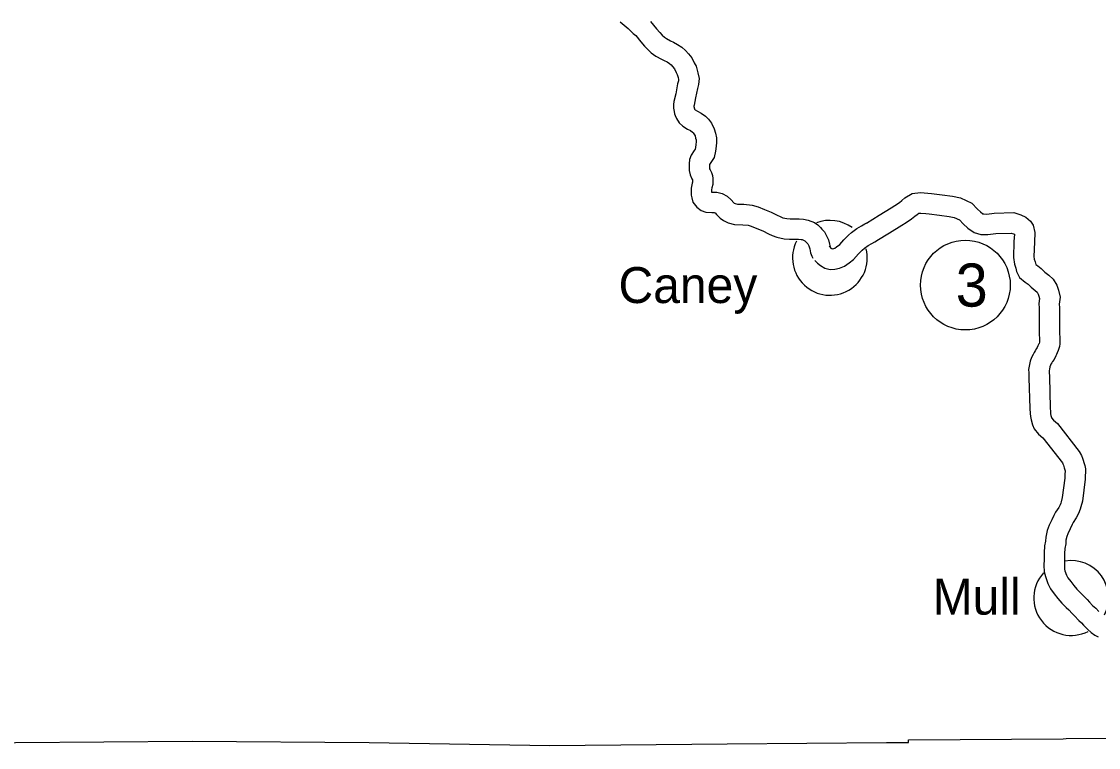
# Model space of a CAD drawing. Extents: x -939622 to -934245, y 1383184 to 1385301.
# Drawn here: x -935007.37 to -934959.86, y 1384141.25 to 1384173.25 of the extents above; entities that cross this region are included whole.
import ezdxf

# ---------------------------------------------------------------- set-up
doc = ezdxf.new("R2010")
doc.units = 0
for name, color, linetype in [('Level 10', 7, 'Continuous'), ('Level 2', 7, 'Continuous'), ('Level 24', 7, 'Continuous'), ('Level 27', 7, 'Continuous')]:
    doc.layers.add(name, color=color, linetype=linetype)

msp = doc.modelspace()

# ---------------------------------------------------------------- linework, layer by layer
at = {"layer": 'Level 10'}
for points in [[(-934980.969, 1384173.23), (-934980.61, 1384172.948), (-934980.381, 1384172.728), (-934980.277, 1384172.63), (-934980.043, 1384172.351), (-934979.881, 1384172.156), (-934979.741, 1384172.014), (-934979.594, 1384171.867), (-934979.39, 1384171.722), (-934979.132, 1384171.592), (-934979.015, 1384171.536), (-934978.888, 1384171.467), (-934978.779, 1384171.397), (-934978.719, 1384171.344), (-934978.647, 1384171.26), (-934978.57, 1384171.162), (-934978.492, 1384171.001), (-934978.443, 1384170.919), (-934978.406, 1384170.787), (-934978.389, 1384170.694), (-934978.395, 1384170.63), (-934978.429, 1384170.498), (-934978.513, 1384170.063), (-934978.587, 1384169.72), (-934978.607, 1384169.585), (-934978.608, 1384169.436), (-934978.585, 1384169.278), (-934978.559, 1384169.182), (-934978.537, 1384169.108), (-934978.481, 1384168.972), (-934978.356, 1384168.778), (-934978.199, 1384168.641), (-934977.995, 1384168.51), (-934977.866, 1384168.444), (-934977.775, 1384168.377), (-934977.734, 1384168.339), (-934977.707, 1384168.302), (-934977.66, 1384168.204), (-934977.632, 1384168.103), (-934977.615, 1384168.029), (-934977.616, 1384167.946), (-934977.622, 1384167.825), (-934977.636, 1384167.701), (-934977.658, 1384167.621), (-934977.696, 1384167.559), (-934977.825, 1384167.359), (-934977.906, 1384167.167), (-934977.919, 1384166.977), (-934977.92, 1384166.89), (-934977.918, 1384166.689), (-934977.878, 1384166.492), (-934977.806, 1384166.32), (-934977.776, 1384166.266), (-934977.777, 1384166.204), (-934977.776, 1384166.175), (-934977.791, 1384166.12), (-934977.832, 1384165.905), (-934977.829, 1384165.778), (-934977.827, 1384165.602), (-934977.797, 1384165.48), (-934977.749, 1384165.283), (-934977.582, 1384165.063), (-934977.395, 1384164.927), (-934977.176, 1384164.844), (-934976.922, 1384164.829), (-934976.815, 1384164.826), (-934976.784, 1384164.818), (-934976.774, 1384164.813), (-934976.71, 1384164.75), (-934976.55, 1384164.585), (-934976.41, 1384164.476), (-934976.2, 1384164.375), (-934975.911, 1384164.297), (-934975.547, 1384164.293), (-934975.314, 1384164.272), (-934975.189, 1384164.231), (-934974.932, 1384164.127), (-934974.666, 1384164.019), (-934974.415, 1384163.894), (-934974.249, 1384163.825), (-934974.056, 1384163.742), (-934973.733, 1384163.672), (-934973.496, 1384163.655), (-934973.302, 1384163.653), (-934973.098, 1384163.651), (-934972.98, 1384163.646), (-934972.929, 1384163.635), (-934972.821, 1384163.59), (-934972.786, 1384163.553), (-934972.727, 1384163.489), (-934972.688, 1384163.446), (-934972.643, 1384163.368), (-934972.624, 1384163.325), (-934972.598, 1384163.224), (-934972.56, 1384163.054), (-934972.502, 1384162.911), (-934972.456, 1384162.823)], [(-934979.621, 1384173.248), (-934979.352, 1384172.928), (-934979.212, 1384172.76), (-934979.102, 1384172.647), (-934979.012, 1384172.558), (-934978.924, 1384172.495), (-934978.735, 1384172.4), (-934978.607, 1384172.339), (-934978.43, 1384172.242), (-934978.235, 1384172.117), (-934978.075, 1384171.976), (-934977.951, 1384171.831), (-934977.804, 1384171.644), (-934977.7, 1384171.431), (-934977.607, 1384171.277), (-934977.528, 1384170.988), (-934977.482, 1384170.738), (-934977.504, 1384170.478), (-934977.551, 1384170.299), (-934977.631, 1384169.882), (-934977.701, 1384169.561), (-934977.708, 1384169.516), (-934977.708, 1384169.497), (-934977.703, 1384169.463), (-934977.694, 1384169.431), (-934977.688, 1384169.41), (-934977.679, 1384169.389), (-934977.668, 1384169.371), (-934977.658, 1384169.363), (-934977.547, 1384169.292), (-934977.39, 1384169.212), (-934977.201, 1384169.072), (-934977.058, 1384168.94), (-934976.931, 1384168.765), (-934976.813, 1384168.52), (-934976.76, 1384168.325), (-934976.714, 1384168.129), (-934976.716, 1384167.918), (-934976.725, 1384167.75), (-934976.75, 1384167.533), (-934976.822, 1384167.26), (-934976.936, 1384167.077), (-934977.019, 1384166.948), (-934977.02, 1384166.941), (-934977.02, 1384166.89), (-934977.019, 1384166.785), (-934977.014, 1384166.759), (-934976.992, 1384166.708), (-934976.929, 1384166.59), (-934976.892, 1384166.458), (-934976.876, 1384166.325), (-934976.877, 1384166.211), (-934976.873, 1384166.065), (-934976.914, 1384165.917), (-934976.93, 1384165.832), (-934976.929, 1384165.797), (-934976.928, 1384165.731), (-934976.881, 1384165.728), (-934976.694, 1384165.722), (-934976.468, 1384165.668), (-934976.239, 1384165.55), (-934976.071, 1384165.383), (-934975.947, 1384165.257), (-934975.932, 1384165.245), (-934975.886, 1384165.222), (-934975.786, 1384165.195), (-934975.503, 1384165.193), (-934975.131, 1384165.16), (-934974.879, 1384165.077), (-934974.593, 1384164.96), (-934974.297, 1384164.84), (-934974.042, 1384164.714), (-934973.897, 1384164.654), (-934973.779, 1384164.603), (-934973.606, 1384164.565), (-934973.459, 1384164.555), (-934973.293, 1384164.553), (-934973.072, 1384164.551), (-934972.872, 1384164.541), (-934972.666, 1384164.501), (-934972.395, 1384164.387), (-934972.241, 1384164.287), (-934972.13, 1384164.169), (-934972.059, 1384164.093), (-934971.954, 1384163.973), (-934971.841, 1384163.779), (-934971.772, 1384163.623), (-934971.723, 1384163.435), (-934971.698, 1384163.322), (-934971.685, 1384163.291), (-934971.661, 1384163.246)], [(-934970.101, 1384164.367), (-934969.542, 1384164.708), (-934968.999, 1384165.039), (-934968.838, 1384165.138), (-934968.642, 1384165.278), (-934968.528, 1384165.365), (-934968.398, 1384165.48), (-934968.083, 1384165.665), (-934967.718, 1384165.714), (-934967.385, 1384165.682), (-934967.224, 1384165.663), (-934966.759, 1384165.609), (-934966.307, 1384165.547), (-934965.951, 1384165.478), (-934965.451, 1384165.248), (-934965.202, 1384164.976), (-934965.066, 1384164.855), (-934964.955, 1384164.778), (-934964.917, 1384164.767), (-934964.784, 1384164.765), (-934964.46, 1384164.801), (-934963.594, 1384164.83), (-934963.287, 1384164.735), (-934963.061, 1384164.628), (-934962.861, 1384164.455), (-934962.739, 1384164.27), (-934962.666, 1384163.951), (-934962.688, 1384163.52), (-934962.707, 1384162.888), (-934962.692, 1384162.771), (-934962.649, 1384162.653), (-934962.619, 1384162.539), (-934962.541, 1384162.476), (-934962.381, 1384162.357), (-934962.229, 1384162.209), (-934962.056, 1384162.069), (-934961.866, 1384161.888), (-934961.704, 1384161.623), (-934961.628, 1384161.413), (-934961.548, 1384161.094), (-934961.587, 1384160.784), (-934961.583, 1384160.644)], [(-934969.632, 1384163.599), (-934969.073, 1384163.939), (-934968.529, 1384164.271), (-934968.34, 1384164.388), (-934968.108, 1384164.553), (-934967.956, 1384164.669), (-934967.866, 1384164.749), (-934967.784, 1384164.797), (-934967.7, 1384164.808), (-934967.482, 1384164.788), (-934967.33, 1384164.769), (-934966.872, 1384164.716), (-934966.454, 1384164.658), (-934966.228, 1384164.615), (-934965.992, 1384164.507), (-934965.834, 1384164.334), (-934965.625, 1384164.148), (-934965.349, 1384163.955), (-934965.05, 1384163.868), (-934964.74, 1384163.864), (-934964.394, 1384163.903), (-934963.715, 1384163.926), (-934963.614, 1384163.894), (-934963.572, 1384163.874), (-934963.571, 1384163.871), (-934963.587, 1384163.557), (-934963.609, 1384162.844), (-934963.571, 1384162.554), (-934963.509, 1384162.385), (-934963.47, 1384162.233), (-934963.35, 1384161.972), (-934963.091, 1384161.764), (-934962.967, 1384161.671), (-934962.827, 1384161.535), (-934962.65, 1384161.392), (-934962.572, 1384161.319), (-934962.52, 1384161.232), (-934962.49, 1384161.15), (-934962.462, 1384161.038), (-934962.489, 1384160.826), (-934962.482, 1384160.617)], [(-934971.737, 1384163.349), (-934971.666, 1384163.277), (-934971.627, 1384163.248), (-934971.598, 1384163.231), (-934971.531, 1384163.246), (-934971.496, 1384163.258), (-934971.413, 1384163.322), (-934971.277, 1384163.427), (-934971.097, 1384163.628), (-934970.892, 1384163.826), (-934970.757, 1384163.949), (-934970.524, 1384164.125), (-934970.311, 1384164.249), (-934970.172, 1384164.328), (-934970.082, 1384164.378), (-934969.979, 1384164.433)], [(-934972.38, 1384162.72), (-934972.261, 1384162.598), (-934972.121, 1384162.493), (-934971.929, 1384162.384), (-934971.691, 1384162.326), (-934971.484, 1384162.335), (-934971.283, 1384162.378), (-934971.059, 1384162.459), (-934970.864, 1384162.609), (-934970.662, 1384162.765), (-934970.448, 1384163.004), (-934970.278, 1384163.169), (-934970.183, 1384163.254), (-934970.024, 1384163.375), (-934969.862, 1384163.469), (-934969.73, 1384163.543), (-934969.651, 1384163.588), (-934969.555, 1384163.639)], [(-934962.482, 1384160.629), (-934962.479, 1384159.436), (-934962.463, 1384159.299), (-934962.464, 1384159.261), (-934962.466, 1384159.185), (-934962.465, 1384159.118), (-934962.465, 1384159.11), (-934962.48, 1384159.063), (-934962.491, 1384159.036), (-934962.538, 1384158.953), (-934962.566, 1384158.875), (-934962.589, 1384158.831), (-934962.657, 1384158.737), (-934962.7, 1384158.654), (-934962.747, 1384158.577), (-934962.814, 1384158.442), (-934962.867, 1384158.277), (-934962.904, 1384158.127), (-934962.946, 1384157.918), (-934962.935, 1384157.771), (-934962.926, 1384157.539), (-934962.89, 1384156.191), (-934962.874, 1384155.971), (-934962.865, 1384155.841), (-934962.834, 1384155.686), (-934962.777, 1384155.469), (-934962.69, 1384155.301), (-934962.504, 1384155.056), (-934962.311, 1384154.898), (-934961.451, 1384153.792), (-934961.426, 1384153.752), (-934961.406, 1384153.689), (-934961.382, 1384153.629), (-934961.367, 1384153.576), (-934961.342, 1384153.486), (-934961.334, 1384153.439), (-934961.333, 1384153.425), (-934961.35, 1384153.294), (-934961.351, 1384153.129), (-934961.455, 1384152.277), (-934961.508, 1384152.083), (-934961.521, 1384152.027), (-934961.554, 1384151.945), (-934961.614, 1384151.835), (-934961.75, 1384151.619), (-934961.826, 1384151.477), (-934961.915, 1384151.28), (-934962.036, 1384151.044), (-934962.129, 1384150.811), (-934962.187, 1384150.518), (-934962.2, 1384150.344), (-934962.239, 1384150.134), (-934962.263, 1384149.835), (-934962.259, 1384149.54), (-934962.265, 1384149.285), (-934962.25, 1384148.989), (-934962.203, 1384148.787), (-934962.093, 1384148.478), (-934961.97, 1384148.247), (-934961.811, 1384148.031), (-934961.655, 1384147.818), (-934961.471, 1384147.612), (-934961.282, 1384147.42), (-934961.172, 1384147.324), (-934961.014, 1384147.154), (-934960.913, 1384147.047), (-934960.733, 1384146.847), (-934960.603, 1384146.748), (-934960.521, 1384146.647), (-934960.334, 1384146.454), (-934960.184, 1384146.322), (-934960.016, 1384146.2), (-934959.876, 1384146.13)], [(-934961.582, 1384160.632), (-934961.579, 1384159.49), (-934961.561, 1384159.339), (-934961.564, 1384159.234), (-934961.566, 1384159.177), (-934961.565, 1384159.13), (-934961.564, 1384159.036), (-934961.579, 1384158.925), (-934961.634, 1384158.752), (-934961.681, 1384158.64), (-934961.716, 1384158.578), (-934961.74, 1384158.511), (-934961.822, 1384158.356), (-934961.89, 1384158.262), (-934961.916, 1384158.211), (-934961.958, 1384158.143), (-934961.978, 1384158.103), (-934962, 1384158.033), (-934962.025, 1384157.93), (-934962.039, 1384157.862), (-934962.036, 1384157.823), (-934962.026, 1384157.569), (-934961.991, 1384156.235), (-934961.977, 1384156.035), (-934961.971, 1384155.961), (-934961.957, 1384155.888), (-934961.932, 1384155.794), (-934961.927, 1384155.784), (-934961.851, 1384155.685), (-934961.662, 1384155.53), (-934960.707, 1384154.302), (-934960.602, 1384154.128), (-934960.56, 1384153.999), (-934960.529, 1384153.922), (-934960.5, 1384153.819), (-934960.462, 1384153.682), (-934960.437, 1384153.537), (-934960.43, 1384153.389), (-934960.451, 1384153.232), (-934960.452, 1384153.072), (-934960.569, 1384152.103), (-934960.636, 1384151.857), (-934960.662, 1384151.75), (-934960.739, 1384151.56), (-934960.837, 1384151.38), (-934960.971, 1384151.167), (-934961.018, 1384151.079), (-934961.104, 1384150.889), (-934961.216, 1384150.671), (-934961.262, 1384150.555), (-934961.294, 1384150.396), (-934961.306, 1384150.228), (-934961.345, 1384150.016), (-934961.362, 1384149.805), (-934961.359, 1384149.535), (-934961.364, 1384149.298), (-934961.355, 1384149.114), (-934961.338, 1384149.04), (-934961.268, 1384148.842), (-934961.207, 1384148.728), (-934961.085, 1384148.563), (-934960.954, 1384148.384), (-934960.815, 1384148.228), (-934960.665, 1384148.077), (-934960.544, 1384147.971), (-934960.356, 1384147.769), (-934960.251, 1384147.657), (-934960.121, 1384147.512), (-934959.972, 1384147.399), (-934959.847, 1384147.245)]]:
    msp.add_lwpolyline(points, dxfattribs=at)
at = {"layer": 'Level 2'}
for points in [[(-935024.619, 1384141.254), (-935023.733, 1384141.285), (-935023.397, 1384141.281), (-935015.962, 1384141.36), (-935015.602, 1384141.368), (-935007.639, 1384141.466), (-934999.838, 1384141.535), (-934992.042, 1384141.466), (-934984.06, 1384141.332), (-934976.238, 1384141.409), (-934969.211, 1384141.474)], [(-935024.619, 1384141.254), (-935023.733, 1384141.285), (-935023.397, 1384141.281), (-935015.962, 1384141.36), (-935015.602, 1384141.368), (-935007.639, 1384141.466), (-934999.838, 1384141.535), (-934992.042, 1384141.466), (-934984.06, 1384141.332), (-934976.238, 1384141.409), (-934969.211, 1384141.474)], [(-934969.211, 1384141.474), (-934968.241, 1384141.477), (-934968.239, 1384141.594), (-934961.415, 1384141.629), (-934961.284, 1384141.645), (-934953.789, 1384141.701), (-934953.616, 1384141.703), (-934948.618, 1384141.738)], [(-934969.211, 1384141.474), (-934968.241, 1384141.477), (-934968.239, 1384141.594), (-934961.415, 1384141.629), (-934961.284, 1384141.645), (-934953.789, 1384141.701), (-934953.616, 1384141.703), (-934948.688, 1384141.737)]]:
    msp.add_lwpolyline(points, dxfattribs=at)
at = {"layer": 'Level 24'}
for centre, start, end in [((-934971.708, 1384162.834), 53.8068, 111.194), ((-934971.708, 1384162.834), 153.435, 13.7816), ((-934961.063, 1384147.842), 332.9389, 99.4623), ((-934961.063, 1384147.842), 137.8024, 296.811)]:
    msp.add_arc(centre, 1.65, start, end, dxfattribs=at)
at = {"layer": 'Level 27'}
msp.add_circle((-934965.733, 1384161.633), 1.98, dxfattribs=at)

# ---------------------------------------------------------------- texts
at = {"layer": 'Level 24'}
for s, p in [('Caney', (-934981.034, 1384160.841)), ('Mull', (-934967.176, 1384147.108))]:
    msp.add_text(s, height=1.584, dxfattribs=at).set_placement(p)
at = {"layer": 'Level 27'}
msp.add_text('3', height=1.901, dxfattribs=at).set_placement((-934966.159, 1384160.683))

doc.saveas('drawing.dxf')
